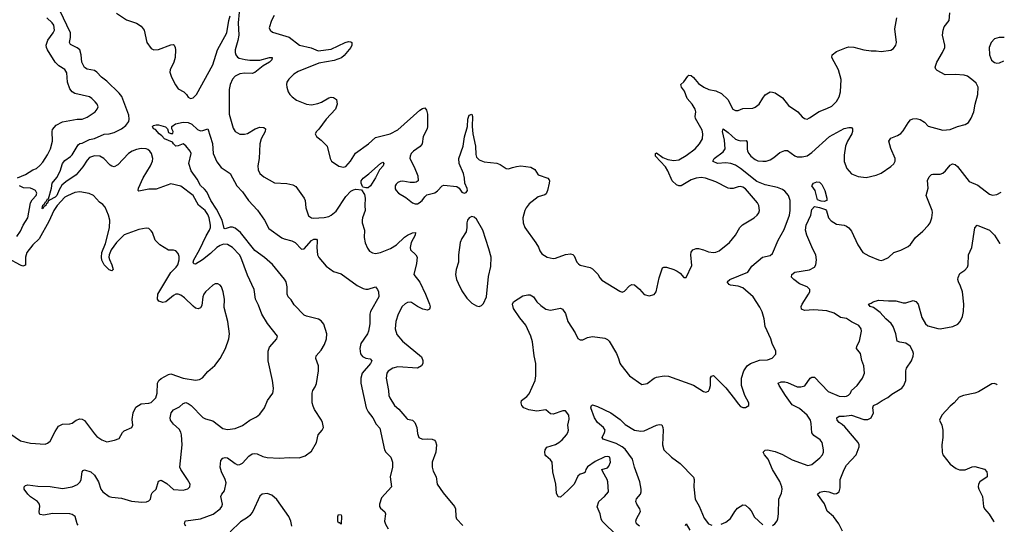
# Model space of a CAD drawing. Header units: inches. Extents: x 1839270 to 1929235, y 762242 to 910350.
# Tile 358 of 362: x 1916004 to 1923990, y 892786 to 896875. Entities that reach past the tile are written whole.
import ezdxf

# ---------------------------------------------------------------- set-up
doc = ezdxf.new("R2010")
doc.units = ezdxf.units.IN
doc.header["$MEASUREMENT"] = 0
doc.layers.add('B9819', color=7, linetype='Continuous')
doc.layers.add('B9829', color=7, linetype='Continuous')

msp = doc.modelspace()

# ---------------------------------------------------------------- linework, layer by layer
at = {"layer": 'B9819', "color": 5}
for points, elevation in [([(1915986.7, 895593.3), (1916050, 895620.1), (1916110, 895658.6), (1916139.5, 895670), (1916167.3, 895692.8), (1916190, 895720.5), (1916230, 895781.6), (1916253.3, 895830), (1916269.7, 895890), (1916266.9, 895970), (1916270, 895984.7), (1916299.3, 896020.7), (1916350, 896048.9), (1916470, 896068.8), (1916510, 896070.4), (1916550, 896085.7), (1916615.1, 896130), (1916632.3, 896150), (1916639.5, 896170), (1916632, 896190), (1916615.1, 896210), (1916590, 896236.2), (1916570, 896249.6), (1916450, 896277.2), (1916430, 896291), (1916410, 896314.7), (1916390, 896369.2), (1916385.1, 896445.1), (1916379.1, 896459.1), (1916370, 896471.1), (1916320.5, 896500.5), (1916290, 896532.1), (1916228.6, 896630), (1916221.4, 896650), (1916217.8, 896670), (1916230.6, 896710), (1916276.1, 896770), (1916286.2, 896790), (1916279.1, 896830), (1916267, 896850), (1916224.6, 896890)], 680), ([(1916478, 892778), (1916470, 892789), (1916452.3, 892850), (1916430, 892865.6), (1916409.7, 892869.7), (1916270, 892873.7), (1916198.7, 892858.7), (1916170, 892865.1), (1916163.7, 892870), (1916160.7, 892890), (1916167.6, 892930), (1916164.5, 892950), (1916147, 892970), (1916090, 893008.4), (1916068.3, 893030), (1916040.9, 893070), (1916039, 893090), (1916050, 893101), (1916070, 893105.5), (1916150, 893094.9), (1916250, 893093.4), (1916350, 893075.6), (1916430, 893088.9), (1916471.8, 893108.2), (1916494, 893130), (1916502.4, 893150), (1916509.7, 893210.3), (1916517.6, 893222.4), (1916530, 893228.4), (1916581.6, 893210), (1916610, 893184.2), (1916641.8, 893130), (1916661.7, 893070), (1916678.7, 893050), (1916730, 893012.3), (1916750, 893005), (1916830, 892997.5), (1916910, 892973.7), (1916995, 892965), (1917031.7, 892968.3), (1917050, 892975.8), (1917064.2, 892990), (1917072.3, 893030), (1917079, 893041), (1917109.8, 893070.2), (1917130, 893135.5), (1917150, 893143.1), (1917195.8, 893115.8), (1917250, 893068.5), (1917330, 893061.6), (1917367.2, 893072.8), (1917382.7, 893090), (1917386, 893110), (1917364.5, 893150), (1917309.5, 893230), (1917302.7, 893250), (1917321.6, 893430), (1917315.8, 893510), (1917310, 893532.7), (1917296.9, 893556.9), (1917250, 893596.9), (1917226.9, 893630), (1917224.4, 893650), (1917232.4, 893690), (1917250, 893713.1), (1917300.9, 893739.1), (1917330, 893766), (1917350, 893772), (1917370, 893765.7), (1917395.3, 893750), (1917490.2, 893650.2), (1917510, 893639.6), (1917570, 893624.9), (1917650, 893563.1), (1917690, 893553.7), (1917750, 893562.6), (1917810, 893585.7), (1917870, 893630.6), (1917923.9, 893656.1), (1917950, 893678.8), (1917989.2, 893730), (1918013.2, 893790), (1918056, 893850), (1918058.9, 893861.1), (1918060.9, 893890), (1918055.1, 893950), (1918018, 894110), (1918019.5, 894190), (1918030, 894221), (1918089.4, 894290), (1918094.5, 894310), (1918013.2, 894413.2), (1917967.4, 894490), (1917941, 894561), (1917915.6, 894610), (1917905.1, 894690), (1917850, 894803.7), (1917796.8, 894950), (1917785.3, 894970), (1917729.8, 895030), (1917690, 895054.9), (1917655.8, 895055.9), (1917630, 895046.7), (1917601.9, 895030), (1917550, 894979.6), (1917487.5, 894930), (1917430, 894893.8), (1917416.6, 894896.6), (1917410.9, 894910), (1917416.3, 894930), (1917463.1, 895010), (1917515.8, 895124.3), (1917543.4, 895170), (1917551.2, 895190), (1917552, 895210), (1917540.2, 895270), (1917530, 895296), (1917507.6, 895330), (1917453.3, 895373.3), (1917410.9, 895450), (1917310, 895526), (1917230, 895544), (1917110, 895502.2), (1917050, 895503.1), (1916970, 895486.6), (1916963.7, 895490), (1916966.4, 895510), (1917005.2, 895594.8), (1917063.4, 895690), (1917081.2, 895730), (1917082.4, 895750), (1917072.3, 895790), (1917058.7, 895810), (1917043.1, 895823.1), (1917029.7, 895829.7), (1916990, 895831.9), (1916950, 895824.2), (1916914.9, 895810), (1916885.2, 895790), (1916799.6, 895700.4), (1916770, 895683.5), (1916750, 895687.1), (1916736.2, 895696.2), (1916685.7, 895750), (1916654.2, 895770), (1916610, 895770.8), (1916570, 895757.4), (1916550, 895736.8), (1916516.4, 895683.6), (1916461.2, 895618.8), (1916377.7, 895562.3), (1916345.7, 895534.3), (1916323.1, 895496.9), (1916305.1, 895450), (1916290, 895436.6), (1916245.8, 895414.2), (1916235.5, 895404.5), (1916230, 895388.4), (1916219.5, 895380.5), (1916216.2, 895370), (1916200.2, 895359.8), (1916190, 895343.5), (1916186, 895346), (1916190, 895372.3), (1916201.1, 895378.9), (1916210, 895396.9), (1916219.3, 895400.7), (1916230, 895422.4), (1916236.1, 895423.9), (1916261.5, 895510), (1916268.2, 895550), (1916304.7, 895595.3), (1916331.1, 895648.9), (1916351.6, 895710), (1916370, 895735.3), (1916414.5, 895765.5), (1916430, 895781.5), (1916478, 895862), (1916490, 895872.8), (1916510, 895875), (1916570, 895904.6), (1916610, 895912.9), (1916690, 895946.4), (1916730, 895950.9), (1916770, 895962.2), (1916829, 895991), (1916863.2, 896016.8), (1916888.4, 896050), (1916892.6, 896070), (1916890, 896102), (1916832.1, 896252.1), (1916810, 896281.1), (1916710, 896377.2), (1916667.5, 896410), (1916629.8, 896450), (1916610, 896463.4), (1916550, 896473.3), (1916529, 896489), (1916506.9, 896530), (1916501.7, 896590), (1916490.6, 896630), (1916470, 896646.5), (1916414.3, 896674.3), (1916408.4, 896690), (1916416, 896730), (1916414.9, 896770), (1916328.4, 896950)], 660), ([(1916790, 896928.9), (1916870, 896874.6), (1916950, 896846.5), (1916990, 896823.1), (1917013.6, 896790), (1917035.3, 896690), (1917070, 896640.7), (1917090.4, 896630.4), (1917130, 896633.4), (1917230, 896671.6), (1917250, 896674), (1917256.3, 896670), (1917264.9, 896650), (1917267.2, 896630), (1917265.8, 896570), (1917254.3, 896530), (1917223.1, 896470), (1917221.1, 896450), (1917234.6, 896410), (1917266.4, 896346.4), (1917290, 896315.3), (1917334, 896290), (1917356.3, 896270), (1917370, 896246.8), (1917390, 896237.3), (1917410, 896242), (1917436.3, 896270), (1917571, 896510), (1917608.2, 896630), (1917683.9, 896770), (1917698.7, 896870), (1917710, 896906.9)], 660), ([(1917784.8, 896935.2), (1917775.5, 896850), (1917781.2, 896750), (1917773.9, 896706.1), (1917752.5, 896630), (1917750.2, 896610), (1917756.1, 896590), (1917771, 896571), (1917784.7, 896564.7), (1917831.8, 896551.8), (1917870, 896547.4), (1917952, 896548), (1918028.6, 896568.6), (1918051.3, 896570), (1918048.9, 896550), (1918030, 896532.4), (1917977.7, 896502.3), (1917910, 896446.4), (1917890, 896439.3), (1917830, 896441), (1917790, 896437.1), (1917750, 896418.8), (1917730, 896394.3), (1917710.3, 896350.3), (1917703.2, 896310), (1917703.2, 896110), (1917735.9, 895995.9), (1917750.2, 895970.2), (1917788.4, 895948.4), (1917827.1, 895947.1), (1917850, 895954), (1917913, 895990), (1917950, 896005.2), (1917982.5, 896002.5), (1917997.6, 895990), (1917995.2, 895970), (1917961.2, 895910), (1917951.3, 895870), (1917944.9, 895750), (1917934.7, 895690), (1917937.8, 895657.8), (1917950.3, 895630), (1917983.1, 895603.1), (1918070, 895554), (1918170, 895549), (1918218, 895538), (1918244.4, 895524.4), (1918310.4, 895430), (1918318.4, 895410), (1918324.2, 895350), (1918347.2, 895287.2), (1918370, 895270.4), (1918386.5, 895266.5), (1918471.8, 895271.8), (1918510, 895279.7), (1918530, 895290.2), (1918570, 895323.5), (1918650, 895441.5), (1918690, 895484.6), (1918710, 895496.8), (1918730, 895501.6), (1918776, 895496), (1918799.3, 895459.3), (1918804.8, 895430), (1918802, 895370), (1918807, 895330), (1918784.6, 895270), (1918781.7, 895250), (1918782.6, 895230), (1918799.5, 895170), (1918798.4, 895110), (1918806.6, 895066.6), (1918823.6, 895023.6), (1918840.5, 895000.5), (1918864.8, 894984.8), (1918890, 894981.7), (1918929, 894989), (1919010, 895021.1), (1919059.8, 895050), (1919126, 895114), (1919149.8, 895130), (1919190, 895147.4), (1919212.7, 895150), (1919212.6, 895130), (1919179, 895070), (1919170.2, 895030), (1919174, 895010), (1919217.6, 894970), (1919227, 894950), (1919221.3, 894898.7), (1919201, 894810), (1919250, 894747.3), (1919295.6, 894650), (1919328.4, 894570), (1919332.1, 894547.9), (1919326.8, 894530), (1919310, 894520.7), (1919273.2, 894530), (1919230, 894549.8), (1919182.3, 894582.3), (1919170, 894585.8), (1919150, 894583.1), (1919130, 894572.8), (1919105.8, 894550), (1919072.7, 894490), (1919055.6, 894430), (1919050.3, 894370), (1919063.8, 894323.8), (1919108, 894270), (1919262.4, 894142.4), (1919274, 894114), (1919273.7, 894090), (1919261.3, 894070), (1919230, 894052.4), (1919070, 894061.8), (1919030.4, 894050), (1918992.7, 894027.3), (1918980.2, 894010), (1918974.9, 893970), (1918995.2, 893870), (1918998.3, 893830), (1919006, 893810), (1919043.7, 893750), (1919078.5, 893718.5), (1919144, 893643.9), (1919150, 893638.2), (1919190, 893630.2), (1919208.8, 893610), (1919224.9, 893570), (1919230, 893522), (1919242, 893490), (1919270, 893474.9), (1919310, 893479.3), (1919350, 893477), (1919368.8, 893468.8), (1919377.1, 893457.1), (1919384.6, 893430), (1919379, 893370), (1919350.3, 893290), (1919348.2, 893250), (1919357.3, 893217.3), (1919380.3, 893170), (1919390.2, 893110.2), (1919439.6, 893039.6), (1919530.4, 892930), (1919539.5, 892910), (1919540.9, 892850), (1919547.6, 892830), (1919596.7, 892776.7)], 660), ([(1918068.8, 896910), (1918046.4, 896870), (1918027.3, 896810), (1918034.8, 896790), (1918055.3, 896775.3), (1918190, 896733.4), (1918274, 896670), (1918367.6, 896647.6), (1918423.8, 896623.8), (1918530, 896635.7), (1918642.6, 896690), (1918670, 896698.6), (1918690, 896696.5), (1918697.4, 896690), (1918697.8, 896670), (1918688.2, 896650), (1918634.3, 896585.7), (1918612.5, 896567.5), (1918554.1, 896545.9), (1918430, 896523.2), (1918263.3, 896456.7), (1918227.2, 896432.8), (1918186.8, 896393.2), (1918171.6, 896370), (1918167.6, 896350), (1918169.1, 896329.1), (1918182, 896290), (1918194, 896270), (1918214, 896250), (1918250, 896223.2), (1918330, 896190.2), (1918370, 896185.2), (1918422.6, 896197.4), (1918452, 896208), (1918510, 896242), (1918530, 896248.4), (1918550, 896245.5), (1918574, 896230), (1918578.7, 896190), (1918565.7, 896150), (1918490.3, 896070), (1918430, 895989), (1918411, 895970), (1918401, 895950), (1918411.3, 895930), (1918450, 895898.8), (1918496.3, 895850), (1918522.4, 895750), (1918533, 895730), (1918591.6, 895688.4), (1918630, 895680.3), (1918650, 895686.7), (1918686.3, 895730), (1918727.2, 895792.8), (1918833.3, 895870), (1918890, 895920.4), (1919009.3, 895950), (1919070, 895982), (1919250, 896143.1), (1919270, 896156.4), (1919290, 896160.5), (1919302.6, 896142.6), (1919310.2, 896110.2), (1919312.2, 896010), (1919308.8, 895991.2), (1919275.5, 895930), (1919268.4, 895870), (1919252.4, 895847.6), (1919198, 895810), (1919179.3, 895790), (1919170.4, 895770), (1919168.5, 895751.5), (1919203.4, 895683.4), (1919233, 895610), (1919236, 895570), (1919220.7, 895559.3), (1919204.9, 895555.1), (1919170, 895555.6), (1919110, 895567.8), (1919090, 895563.6), (1919070, 895555.6), (1919056.7, 895543.3), (1919048.9, 895530), (1919050, 895506), (1919058, 895490), (1919077.3, 895470), (1919134.9, 895434.9), (1919190, 895390.7), (1919210, 895383), (1919230, 895383), (1919244, 895390), (1919269.2, 895410), (1919290, 895441), (1919305.1, 895454.9), (1919370, 895473.1), (1919392, 895488), (1919429.8, 895530.2), (1919444.4, 895535.6), (1919550, 895523.8), (1919567.7, 895510), (1919590, 895477.3), (1919610, 895470.8), (1919625.2, 895474.8), (1919636, 895490), (1919632.5, 895507.5), (1919614.3, 895550), (1919611.7, 895590), (1919602, 895630), (1919569, 895710), (1919565.4, 895750), (1919601.7, 895850), (1919612.6, 895927.4), (1919635.1, 896010), (1919637.6, 896070), (1919650, 896101.6), (1919670, 896111.1), (1919676.1, 896090), (1919673.9, 896010), (1919678.9, 895950), (1919699.8, 895850), (1919702.4, 895782.4), (1919710, 895760.3), (1919730, 895739.6), (1919770, 895723.2), (1919873.2, 895713.2), (1919901.8, 895701.8), (1919950, 895670.8), (1919967.1, 895667.1), (1920000, 895676.8)], 680), ([(1917352.3, 892770), (1917341.2, 892790), (1917345.2, 892810), (1917350, 892814), (1917468.8, 892831.2), (1917571.7, 892868.3), (1917629.6, 892910), (1917643, 892930), (1917648.2, 892950), (1917635.6, 893010), (1917642, 893030), (1917663.8, 893056.2), (1917677.3, 893122.8), (1917670.9, 893150), (1917639.8, 893210), (1917629.8, 893250), (1917636.1, 893303.9), (1917650, 893323), (1917670, 893328.4), (1917690, 893323.7), (1917750, 893277.4), (1917770, 893268.9), (1917790, 893271.6), (1917810, 893281.7), (1917861.7, 893338.3), (1917890, 893356.9), (1917910, 893360.3), (1917930, 893356), (1917974.8, 893334.8), (1918010, 893327.5), (1918110, 893321), (1918190, 893326.5), (1918270, 893323.6), (1918318.6, 893341.4), (1918370, 893378.8), (1918410.9, 893449.1), (1918425.6, 893510), (1918458, 893550), (1918467, 893570), (1918460.5, 893610), (1918451.3, 893630), (1918395.2, 893715.2), (1918382.8, 893742.8), (1918376.1, 893770), (1918376.3, 893850), (1918380.7, 893870), (1918400.3, 893899.7), (1918410, 893926.8), (1918427.9, 894030), (1918426.4, 894070), (1918406, 894130), (1918409.5, 894150), (1918450, 894196.3), (1918476.4, 894243.6), (1918491.6, 894290), (1918494.6, 894330), (1918470, 894406.6), (1918450, 894435.1), (1918428.5, 894448.5), (1918330, 894472.2), (1918310, 894481.7), (1918230, 894565.1), (1918205.2, 894605.2), (1918182.4, 894630), (1918172.6, 894650), (1918173.6, 894710), (1918164.1, 894750), (1918151.6, 894771.6), (1918052.8, 894892.8), (1917989, 894949), (1917910, 895005.3), (1917795.3, 895150), (1917750, 895186.1), (1917730, 895194.7), (1917710, 895194), (1917670, 895179.3), (1917662.2, 895182.2), (1917646.2, 895250), (1917601, 895341), (1917553.9, 895410), (1917520.3, 895480.3), (1917503, 895503), (1917470, 895530.9), (1917443, 895583), (1917394.2, 895650), (1917376.1, 895710), (1917393.6, 895790), (1917385.1, 895810), (1917350, 895854), (1917330, 895869.4), (1917290, 895852.8), (1917270, 895851.3), (1917250, 895869.6), (1917242.8, 895882.8), (1917178.4, 895910), (1917155.5, 895935.5), (1917134.5, 895950), (1917104.5, 895984.5), (1917088.7, 895990), (1917082, 896010), (1917090, 896018), (1917110, 896024.7), (1917130, 896024.7), (1917186, 896006), (1917202, 895990), (1917210, 895962), (1917230, 895952), (1917246, 895954), (1917248, 895970), (1917238, 895990), (1917238, 896010), (1917268, 896032), (1917330, 896043.7), (1917370, 896041.3), (1917399.5, 896030), (1917445.4, 895985.4), (1917470, 895974.4), (1917490, 895976.3), (1917530, 895991.3), (1917568.2, 895871.8), (1917574, 895790), (1917603.8, 895723.8), (1917636.5, 895676.5), (1917710.4, 895630), (1917764.9, 895530), (1917810, 895481.1), (1917859, 895410), (1917931.6, 895331.6), (1917987.9, 895250), (1918024.1, 895184.1), (1918130, 895108.5), (1918150, 895099), (1918210, 895083.2), (1918237.4, 895070), (1918290, 895015.6), (1918310, 895019), (1918370, 895084.7), (1918390, 895096.1), (1918410, 895096.4), (1918416.4, 895090), (1918417.4, 895077.4), (1918414.3, 895030), (1918418.9, 894970), (1918429.1, 894949.1), (1918490, 894877.1), (1918550, 894835.5), (1918610, 894817.1), (1918742, 894722), (1918790, 894697.4), (1918810, 894690.3), (1918830, 894690.3), (1918890, 894710.4), (1918905.5, 894690), (1918914.4, 894670), (1918916, 894630), (1918849.1, 894510), (1918843.9, 894490), (1918843.2, 894410), (1918832.9, 894350), (1918825.4, 894330), (1918771.8, 894250), (1918763.7, 894210), (1918768.5, 894168.5), (1918784.8, 894144.8), (1918810, 894132.4), (1918845.7, 894125.7), (1918860.4, 894110), (1918850.2, 894090), (1918780.9, 894010), (1918769.6, 893970.4), (1918770.2, 893930), (1918813.4, 893730), (1918830, 893697.6), (1918868.8, 893650), (1918896.2, 893596.2), (1918924.2, 893564.2), (1918962.6, 893390), (1918974, 893370), (1919012.7, 893330), (1919028.4, 893290), (1919027.8, 893250), (1919008.9, 893170), (1919018, 893090), (1918939.2, 893000.8), (1918922.6, 892950), (1918923.1, 892930), (1918930, 892917.3), (1918966.4, 892886.4), (1918970.3, 892870), (1918962, 892810), (1918970, 892786), (1918993.4, 892750)], 640), ([(1915980.9, 895119.1), (1916010, 895162.3), (1916031.3, 895210), (1916069.2, 895270), (1916089.9, 895390.1), (1916105.2, 895414.8), (1916136.4, 895450), (1916142.7, 895470), (1916132.4, 895490), (1916110, 895503.1), (1916090, 895508.9), (1916033.6, 895513.6), (1916003.1, 895530)], 680), ([(1915922.4, 893522.4), (1916010, 893463.7), (1916090, 893442.6), (1916210, 893435.5), (1916230, 893443), (1916250, 893459.1), (1916290, 893538.8), (1916319.5, 893580.5), (1916350, 893596.3), (1916410, 893599.3), (1916430, 893606), (1916461.2, 893630), (1916490, 893640.3), (1916510, 893638), (1916530, 893626.7), (1916610, 893519.3), (1916630, 893498), (1916671, 893470), (1916710, 893454.9), (1916773, 893467), (1916810, 893482), (1916837, 893530), (1916850, 893543), (1916913.2, 893570), (1916922, 893590), (1916916.1, 893636.1), (1916923.5, 893690), (1916944.8, 893735.3), (1916990, 893761.6), (1917050, 893767), (1917070, 893773.7), (1917108.2, 893810), (1917119.2, 893850), (1917122.4, 893930), (1917131.2, 893950), (1917151.4, 893968.6), (1917210, 894000.7), (1917230, 894004.2), (1917330, 893971.5), (1917430, 893954.2), (1917461.6, 893958.4), (1917486.6, 893973.4), (1917530, 894023), (1917586.2, 894073.8), (1917629.8, 894130.2), (1917674, 894210), (1917699.1, 894290), (1917704.4, 894330), (1917691.3, 894430), (1917663.3, 894543.3), (1917665.1, 894610), (1917655.1, 894670), (1917640.9, 894710), (1917630, 894725.2), (1917610, 894734), (1917590, 894734), (1917570, 894724), (1917510, 894669.4), (1917496.4, 894650), (1917488.9, 894630), (1917482, 894558), (1917470, 894539.3), (1917450, 894531.8), (1917430, 894538), (1917410, 894553), (1917341.1, 894621.1), (1917310, 894643.5), (1917290, 894652), (1917270, 894650.8), (1917250, 894640.4), (1917190, 894589.8), (1917163.5, 894583.5), (1917133.1, 894593.1), (1917120.5, 894610), (1917125, 894650), (1917230, 894825.3), (1917273.5, 894870), (1917286.8, 894890), (1917297.6, 894930), (1917297, 894957), (1917290, 894981.2), (1917270, 895002.7), (1917250, 895007), (1917210, 895006.6), (1917140.5, 895050), (1917102, 895090), (1917080.4, 895150), (1917070, 895165.6), (1917050, 895182), (1917030, 895186.9), (1916970, 895173.8), (1916850, 895132.9), (1916789.3, 895070.7), (1916745.6, 895010), (1916728.2, 894970), (1916726.4, 894950), (1916730.8, 894930.8), (1916751.1, 894890), (1916761.6, 894850), (1916750, 894839.6), (1916730, 894847.1), (1916689.3, 894889.3), (1916670, 894927.3), (1916666.5, 894950), (1916670.8, 894990), (1916699.3, 895060.7), (1916731.9, 895188.1), (1916733.9, 895250), (1916724.1, 895290), (1916697, 895357), (1916677.2, 895377.2), (1916650, 895395.6), (1916601.6, 895450), (1916565.7, 895465.7), (1916490, 895479.1), (1916450, 895475.3), (1916390, 895449), (1916370, 895435.9), (1916307.3, 895370), (1916281.6, 895330), (1916239.4, 895240.6), (1916160.5, 895099.5), (1916110, 895051.6), (1916061.5, 894990), (1916050.2, 894950), (1916050, 894886), (1916030, 894878), (1916010, 894886), (1915910, 894941.1)], 680), ([(1920000, 894569.2), (1919999.8, 894570), (1920000, 894570.4)], 660), ([(1918209.7, 892770), (1918203.1, 892810), (1918187.3, 892850), (1918090, 892985.7), (1918050, 893022.7), (1918010, 893035.8), (1917970, 893029.7), (1917950, 893012.6), (1917895.8, 892890), (1917870, 892858), (1917850, 892839.7), (1917795.2, 892804.8), (1917710, 892726)], 640)]:
    msp.add_lwpolyline(points, dxfattribs=dict(at, elevation=elevation))
for points, elevation in [([(1918810, 895511.5), (1918790, 895518), (1918783.4, 895523.4), (1918772.2, 895550), (1918773.3, 895570), (1918790, 895592.4), (1918834.6, 895625.4), (1918930, 895711.3), (1918950, 895720.4), (1918958, 895710), (1918952.6, 895690), (1918921.5, 895658.5), (1918890, 895594.5), (1918850, 895527.7), (1918830, 895512.3)], 660), ([(1919670, 895281.2), (1919650, 895269.2), (1919636.3, 895250), (1919630.4, 895229.6), (1919630.4, 895190), (1919624.4, 895155.6), (1919590, 895101.2), (1919577.6, 895070), (1919563.6, 894970), (1919561.7, 894910), (1919543.6, 894850), (1919538.9, 894810), (1919547.6, 894770), (1919560.4, 894740.4), (1919590, 894678.8), (1919630, 894618.8), (1919670, 894578.8), (1919710, 894556), (1919730, 894551), (1919750, 894558), (1919765.6, 894574.4), (1919791.1, 894628.9), (1919807, 894793), (1919824.2, 894875.8), (1919827.3, 894950), (1919810, 895019.5), (1919761, 895170), (1919710, 895258), (1919690, 895276)], 680), ([(1918610, 892788), (1918598, 892798), (1918590, 892798), (1918584, 892810), (1918582.7, 892850), (1918590, 892864.7), (1918610, 892862), (1918612.8, 892852.8)], 620)]:
    msp.add_lwpolyline(points, close=True, dxfattribs=dict(at, elevation=elevation))
at = {"layer": 'B9829', "color": 5}
for points, elevation in [([(1920000, 894570.4), (1920010, 894588.4), (1920083.4, 894636.6), (1920125.4, 894645.5), (1920145.1, 894645.1), (1920170.1, 894630.1), (1920198, 894590), (1920230, 894558), (1920270, 894530.3), (1920310, 894522.3), (1920390, 894538.4), (1920406.8, 894530), (1920430, 894494.8), (1920450.3, 894430.3), (1920510, 894338), (1920530.4, 894290.4), (1920550, 894280.5), (1920570, 894280.4), (1920610, 894300.4), (1920650, 894308.5), (1920750, 894294), (1920770, 894284.9), (1920784.9, 894270), (1920844, 894170), (1920860.7, 894130), (1920870, 894092), (1920878.5, 894078.5), (1920951, 893990), (1921050, 893919.1), (1921092.7, 893927.3), (1921150, 893970.5), (1921170, 893979.5), (1921230, 893988.7), (1921266.7, 893986.7), (1921470, 893914), (1921550, 893862.8), (1921570, 893856), (1921590, 893864.7), (1921598.9, 893881.1), (1921606.6, 893910), (1921607, 893973), (1921614, 893986), (1921630, 893990.7), (1921730, 893890.6), (1921802.3, 893802.3), (1921830, 893761), (1921850, 893741), (1921870, 893731.3), (1921890, 893732), (1921918, 893750), (1921918, 893770), (1921885.2, 893830), (1921857.6, 893910), (1921856.9, 893970), (1921877.6, 894030), (1921904.5, 894070), (1921930, 894090.4), (1922004, 894116), (1922070, 894119.5), (1922107.2, 894132.8), (1922135.6, 894164.4), (1922137, 894190), (1922106, 894250), (1922097.2, 894290), (1922051.5, 894390), (1922042, 894450), (1922027, 894507), (1922006.7, 894546.7), (1921951.8, 894630), (1921870, 894702.2), (1921830, 894715.6), (1921770, 894725.3), (1921759.5, 894730), (1921741.6, 894750), (1921762.7, 894770), (1921909.4, 894830), (1921943.3, 894876.7), (1922029.5, 894950), (1922090, 894963.1), (1922110, 894980.7), (1922155.1, 895090), (1922203.8, 895176.2), (1922246.4, 895290), (1922251.9, 895328.1), (1922252.9, 895410), (1922240.3, 895450), (1922210, 895484.8), (1922190, 895499.8), (1922150, 895516.3), (1922050, 895536.3), (1921983.2, 895563.2), (1921850, 895669.9), (1921810, 895696.1), (1921770.9, 895710.9), (1921730, 895716.6), (1921664, 895710), (1921627.2, 895727.2), (1921624.7, 895730), (1921637.7, 895750), (1921710, 895804.4), (1921724.5, 895830), (1921719, 895899), (1921704, 895970), (1921709.3, 895990), (1921750, 895961.7), (1921810, 895908.4), (1921830, 895898.4), (1921850, 895895), (1921895.3, 895895.3), (1921904.2, 895884.2), (1921903.2, 895830), (1921906.5, 895810), (1921916.5, 895790), (1921933.8, 895770), (1921970, 895742.3), (1921990, 895732.9), (1922030, 895727.6), (1922059, 895730), (1922090, 895739.1), (1922121.3, 895758.7), (1922170, 895799.7), (1922210, 895814.6), (1922230, 895814.9), (1922290, 895772.4), (1922310, 895765.3), (1922350, 895763.7), (1922390, 895772.8), (1922430, 895799), (1922571.2, 895928.8), (1922690, 895993.7), (1922730, 896001.7), (1922750, 896000.5), (1922759.3, 895990), (1922758.9, 895970), (1922753.4, 895950), (1922718.4, 895890), (1922702.3, 895850), (1922690, 895778), (1922690, 895726), (1922712.7, 895670), (1922750, 895627.3), (1922803.4, 895603.4), (1922870, 895597.3), (1922950, 895615.5), (1922990, 895630.5), (1923070, 895684.4), (1923092.9, 895707.1), (1923103.5, 895730), (1923104, 895750), (1923069.6, 895830.3), (1923053.3, 895890), (1923070, 895914), (1923123.9, 895936.1), (1923150, 895952.4), (1923170, 895974.9), (1923210, 896040.3), (1923230, 896063.1), (1923247.1, 896072.9), (1923273.7, 896073.7), (1923306.6, 896066.6), (1923343.8, 896043.8), (1923372.3, 896012.3), (1923490, 895980.7), (1923550, 895986.2), (1923610, 896010.2), (1923673, 896027), (1923698.8, 896041.2), (1923722.3, 896077.7), (1923743, 896130), (1923753.5, 896190), (1923774.7, 896270), (1923777.4, 896330), (1923760.6, 896360.6), (1923741.3, 896381.3), (1923690, 896417.4), (1923665.6, 896425.6), (1923590, 896432.2), (1923510, 896427.6), (1923444.2, 896464.2), (1923434.2, 896474.2), (1923429.6, 896490), (1923441.3, 896530), (1923489.8, 896610), (1923506.4, 896650), (1923506.4, 896670), (1923489.7, 896750), (1923493, 896790), (1923501.7, 896818.3), (1923543, 896870), (1923548.9, 896930)], 660), ([(1920000, 895676.8), (1920033.4, 895686.6), (1920068.4, 895691.6), (1920150, 895681.3), (1920181.1, 895661.1), (1920210, 895618), (1920286.8, 895590), (1920298, 895578), (1920302, 895570), (1920299, 895550), (1920285.2, 895490), (1920275, 895465), (1920263.8, 895456.2), (1920210, 895439.5), (1920136.1, 895383.9), (1920110.3, 895349.7), (1920101.3, 895330), (1920084.9, 895270), (1920086.7, 895230), (1920100.9, 895190), (1920190, 895068.2), (1920211.1, 895031.1), (1920221.8, 895001.8), (1920238.4, 894978.4), (1920282.8, 894950), (1920330, 894941.3), (1920350, 894943.8), (1920430, 894973.1), (1920470, 894977.6), (1920490, 894972.7), (1920502, 894962), (1920523.1, 894910), (1920536.3, 894896.3), (1920550, 894887.4), (1920630, 894867.4), (1920650, 894857), (1920693.4, 894813.4), (1920710, 894782.8), (1920725.3, 894765.3), (1920870, 894675.5), (1920890, 894667.7), (1920910, 894675.5), (1920950, 894718), (1920970, 894730.5), (1920990, 894725.5), (1921030.2, 894690.2), (1921068.1, 894648.1), (1921110, 894638.7), (1921150, 894648.2), (1921166.6, 894670), (1921190, 894784.7), (1921216.5, 894863.5), (1921229.5, 894870.5), (1921250, 894870.4), (1921310.3, 894850.3), (1921337.3, 894837.3), (1921359.9, 894819.9), (1921390, 894786.8), (1921410, 894786), (1921456.1, 894883.9), (1921446.9, 894970), (1921449.8, 894990.2), (1921464.2, 895010), (1921490, 895020.3), (1921510, 895020.3), (1921550, 895010.3), (1921590, 894994), (1921630, 894988.5), (1921650, 894990.4), (1921677.8, 895002.2), (1921761.3, 895070), (1921810, 895128.2), (1921845.4, 895190), (1921866.8, 895213.2), (1921960.7, 895270), (1921985.6, 895290), (1921998.7, 895310), (1922004, 895330), (1921998.5, 895370), (1921988.4, 895390), (1921890, 895503.5), (1921870, 895518.5), (1921850, 895523.9), (1921830, 895521.5), (1921790, 895507.4), (1921766.7, 895506.7), (1921750, 895511), (1921650, 895562.2), (1921565.2, 895590), (1921530, 895596.1), (1921491, 895591), (1921450, 895578.7), (1921370, 895529.1), (1921350, 895529.1), (1921330, 895537.7), (1921294.8, 895570), (1921260.7, 895650), (1921241.9, 895681.9), (1921160.9, 895770), (1921160.7, 895790), (1921170, 895796), (1921219.8, 895759.8), (1921261.2, 895741.2), (1921310, 895735), (1921350, 895739.7), (1921410, 895773.8), (1921482.6, 895830), (1921518.5, 895870), (1921541.2, 895910), (1921545.7, 895950), (1921539.1, 895979), (1921485.3, 896074.7), (1921481.7, 896090), (1921488.5, 896130), (1921483.1, 896150), (1921458.4, 896190), (1921417.1, 896237.1), (1921394.9, 896294.9), (1921371.3, 896330), (1921366.6, 896350), (1921390, 896372.2), (1921421.8, 896418.2), (1921430, 896425.3), (1921450, 896422), (1921470, 896406), (1921510, 896358.6), (1921553, 896330), (1921593.4, 896310), (1921650, 896297.7), (1921697.3, 896277.3), (1921747.1, 896230), (1921788.7, 896150), (1921810, 896139.5), (1921830, 896140.3), (1921870, 896154.9), (1921950, 896159.5), (1921970, 896165.3), (1922002, 896190), (1922030, 896240.5), (1922050, 896266), (1922089.7, 896290.3), (1922110, 896288.4), (1922130, 896282.4), (1922190, 896242), (1922240.2, 896180.2), (1922314, 896130), (1922350, 896087.7), (1922370, 896073.4), (1922390, 896070.6), (1922410, 896079.1), (1922488, 896132), (1922550, 896154.6), (1922590, 896175.8), (1922628.5, 896211.5), (1922651.1, 896250), (1922662.2, 896290), (1922666.2, 896390), (1922645.7, 896470), (1922589.6, 896570), (1922592.7, 896590), (1922630, 896616.4), (1922709.7, 896650.3), (1922730, 896654.4), (1922770, 896652.2), (1922849.3, 896630.7), (1922910, 896622), (1922950, 896624), (1922990, 896617.3), (1923070, 896628), (1923090, 896640.7), (1923109.4, 896670), (1923115.1, 896690), (1923101.5, 896801.5), (1923118.2, 896890)], 680), ([(1923948.1, 896731.9), (1923910, 896720.5), (1923882.4, 896690), (1923866.7, 896650), (1923870.3, 896590), (1923886.5, 896546.5), (1923910, 896528.4), (1923930, 896524.2), (1923950, 896526.3), (1923985.9, 896541.8)], 660), ([(1923989.9, 896730.8), (1923948.1, 896731.9)], 660), ([(1922110, 892777.3), (1922129, 892790), (1922146.3, 892813.7), (1922152.3, 892830), (1922159.5, 892870), (1922160.9, 892990), (1922182, 893038), (1922187.8, 893070), (1922185.4, 893090), (1922170, 893134), (1922109, 893229), (1922073.9, 893313.9), (1922045.1, 893350), (1922035.1, 893370), (1922041, 893379), (1922050, 893387.3), (1922069.7, 893390.3), (1922130, 893376.9), (1922190, 893352.2), (1922268.3, 893308.4), (1922396.8, 893263.2), (1922430, 893270.4), (1922494.9, 893325.1), (1922514, 893350), (1922522.9, 893370), (1922523.6, 893390), (1922513.6, 893450), (1922497.6, 893470), (1922444.8, 893504.8), (1922428.1, 893528.1), (1922424, 893604), (1922417.9, 893630), (1922407.1, 893647.1), (1922389.9, 893670), (1922330, 893723.4), (1922270, 893754.5), (1922214.5, 893830), (1922164.2, 893910), (1922156, 893930), (1922179.7, 893940.3), (1922210, 893940.3), (1922230, 893936.1), (1922310, 893901.1), (1922340.8, 893899.2), (1922370.7, 893909.3), (1922415.1, 893970), (1922430, 893979.1), (1922450, 893979.7), (1922561.3, 893861.3), (1922650, 893823.7), (1922690, 893820.4), (1922710, 893823.7), (1922727, 893833), (1922742.9, 893850), (1922750.7, 893869.3), (1922796.3, 893910), (1922838.9, 893970), (1922856.3, 894010), (1922851.6, 894070), (1922834.3, 894114.3), (1922823.5, 894170), (1922789.8, 894210), (1922793, 894230), (1922814.2, 894270), (1922831.2, 894350), (1922828, 894370), (1922810, 894395.8), (1922750, 894427.7), (1922710, 894454.9), (1922661.8, 894461.8), (1922610, 894497.4), (1922550, 894515.1), (1922444, 894524), (1922370, 894517.4), (1922345.1, 894530), (1922343, 894550), (1922351.1, 894570), (1922403, 894650), (1922411.5, 894670), (1922411.6, 894690), (1922392, 894710), (1922330, 894735.1), (1922282.4, 894770), (1922263.6, 894790), (1922267.8, 894810), (1922291.9, 894828.1), (1922410, 894848.4), (1922450, 894869.5), (1922461.7, 894890), (1922466.8, 894930), (1922461.7, 894970), (1922436.6, 895016.6), (1922387.1, 895130), (1922376.3, 895170), (1922381.7, 895210), (1922419.8, 895290), (1922430, 895336.3), (1922450, 895360.7), (1922490, 895354), (1922538.3, 895338.3), (1922547, 895327), (1922563.7, 895270), (1922586.2, 895246.2), (1922630, 895219.5), (1922690.4, 895210.3), (1922710, 895203), (1922730, 895187.7), (1922750, 895162), (1922801.3, 895050), (1922843.6, 894990), (1922890, 894961.2), (1922970, 894928.4), (1922990, 894924.4), (1923011.3, 894928.7), (1923050, 894948.2), (1923094, 894990), (1923151.2, 895008.8), (1923210, 895036.3), (1923230, 895054), (1923270, 895110.8), (1923330, 895162), (1923373.4, 895206.6), (1923389.6, 895230), (1923402, 895270), (1923406.9, 895313.1), (1923404.2, 895330), (1923356.9, 895450), (1923371, 895510), (1923366.6, 895573.4), (1923379.3, 895600.7), (1923400.1, 895619.9), (1923410, 895624.9), (1923470, 895624.2), (1923490, 895631.8), (1923512.8, 895650), (1923550, 895697.1), (1923570, 895708), (1923590, 895701.6), (1923610, 895684.4), (1923704.5, 895564.5), (1923775.4, 895535.4), (1923870, 895460.5), (1923893.2, 895453.2), (1923930, 895459.3), (1923963.8, 895478.9)], 640), ([(1922678.7, 892730), (1922648, 892790), (1922604.7, 892850), (1922552.2, 892892.2), (1922530.5, 892950.5), (1922474.5, 893030), (1922494, 893046), (1922530, 893053.2), (1922566, 893050), (1922610, 893033.7), (1922630, 893034.9), (1922649.7, 893050.3), (1922657.6, 893082.4), (1922658.5, 893150), (1922689.8, 893230), (1922710, 893264.9), (1922787.1, 893350), (1922812.9, 893412.9), (1922813.1, 893430), (1922803.5, 893450), (1922695.2, 893575.2), (1922674.9, 893594.9), (1922649.7, 893610), (1922633, 893630), (1922631.8, 893650), (1922650, 893661.7), (1922690, 893662.2), (1922750, 893671), (1922850, 893635.3), (1922883.7, 893636.3), (1922909.5, 893650), (1922929.7, 893690), (1922923.8, 893730), (1922929.7, 893750), (1922959, 893761), (1922999.1, 893790), (1923045.9, 893814.1), (1923078.8, 893841.2), (1923158.7, 893890), (1923174.6, 893910), (1923192.1, 893950), (1923191.4, 894030), (1923196.8, 894050), (1923237.8, 894110), (1923251.2, 894148.8), (1923252.4, 894170), (1923247.4, 894190), (1923226.6, 894230), (1923190, 894253.9), (1923141.2, 894261.2), (1923120.5, 894270), (1923110.7, 894330), (1923088.2, 894388.2), (1923073.5, 894413.5), (1923030, 894451.3), (1922983.6, 894503.6), (1922930, 894543), (1922902, 894550), (1922888, 894570), (1922910, 894577.3), (1922925.2, 894590), (1922970, 894602.6), (1923050, 894596.1), (1923110, 894598.2), (1923170, 894580.8), (1923190, 894580.3), (1923250, 894599.3), (1923271.8, 894591.8), (1923290, 894570.8), (1923321.2, 894461.2), (1923350, 894410.5), (1923370, 894395.3), (1923450, 894371.8), (1923470, 894370.3), (1923572, 894388), (1923612.8, 894407.2), (1923631.6, 894428.4), (1923651.8, 894470), (1923659.8, 894510), (1923660.7, 894570), (1923652, 894670), (1923635.8, 894715.8), (1923617.6, 894750), (1923612.4, 894770), (1923614.7, 894785.3), (1923630, 894818), (1923670, 894846.4), (1923691.1, 894870), (1923696.9, 894890), (1923698.3, 894970), (1923726.9, 895030), (1923751.7, 895188.3), (1923770, 895210.5), (1923870, 895170.4), (1923910.4, 895130), (1923950, 895065.5), (1923955.1, 895063.6)], 620), ([(1920851.6, 892690), (1920727.6, 892810), (1920718.7, 892830), (1920711.1, 892871.1), (1920688.4, 892928.5), (1920699.8, 892970), (1920746, 893010), (1920778.7, 893050), (1920775.1, 893130), (1920769.6, 893149.6), (1920732.3, 893210), (1920726.6, 893230), (1920770, 893243.1), (1920782.9, 893257.1), (1920794.8, 893290), (1920791.1, 893330), (1920774.8, 893334.8), (1920750, 893333.2), (1920670, 893294), (1920608.1, 893251.9), (1920595.4, 893230), (1920590, 893209.2), (1920580, 893200), (1920550, 893193.3), (1920530, 893177.2), (1920499.6, 893110), (1920450, 893059.1), (1920390, 893007), (1920370, 893009.2), (1920358.6, 893038.6), (1920353.3, 893110), (1920328.5, 893210), (1920322.4, 893290), (1920308.5, 893308.5), (1920270, 893341.2), (1920264.5, 893350), (1920262.9, 893370), (1920267, 893390), (1920278, 893410), (1920350, 893433.8), (1920377, 893450), (1920402.9, 893470), (1920438, 893510), (1920449.6, 893530), (1920454.7, 893550), (1920449.5, 893590), (1920461.5, 893638.6), (1920458.3, 893670), (1920430, 893704.2), (1920410, 893705.7), (1920330, 893679.5), (1920310, 893680.9), (1920270, 893712.6), (1920198, 893702), (1920132.4, 893712.4), (1920093.2, 893730), (1920076, 893750), (1920072, 893770), (1920075.1, 893790), (1920117, 893823), (1920135.9, 893844.1), (1920183.9, 893950), (1920189.8, 893990), (1920189.8, 894090), (1920176.9, 894150), (1920163.8, 894263.8), (1920150.5, 894310.5), (1920110, 894398.9), (1920060, 894460), (1920010, 894534.5), (1920000, 894569.2)], 660), ([(1923931.1, 893916.3), (1923930, 893918.4), (1923910, 893927.6), (1923890, 893923.5), (1923781.6, 893858.4), (1923750, 893847.6), (1923658, 893830), (1923623.1, 893816.9), (1923584, 893770), (1923550, 893742.7), (1923482.8, 893670), (1923464.9, 893630), (1923482, 893590), (1923490.5, 893550), (1923490.6, 893490), (1923482, 893430), (1923484.9, 893370), (1923490.4, 893350), (1923550, 893274.4), (1923598.5, 893238.5), (1923626.1, 893226.1), (1923671.9, 893228.1), (1923730, 893251.1), (1923750, 893254), (1923830, 893233), (1923847.7, 893210), (1923852.2, 893190), (1923850.3, 893169.7), (1923790.4, 893130), (1923781.1, 893110), (1923778.9, 893090), (1923784.2, 893070), (1923813.6, 893010), (1923822, 892930), (1923828.7, 892910), (1923866.9, 892866.9), (1923902.8, 892810), (1923907.9, 892804.9)], 620), ([(1921030, 892770.8), (1921007, 892790), (1921001.2, 892810), (1921006.6, 892830), (1921038, 892890), (1921033, 892910), (1921008.3, 892948.3), (1921001.4, 892970), (1921007.2, 892992.8), (1921038.5, 893030), (1921044.8, 893050), (1921044.2, 893070), (1921032.9, 893130), (1920989.2, 893250), (1920973.8, 893313.8), (1920914, 893394), (1920890, 893414.6), (1920841.5, 893441.5), (1920734.9, 893474.9), (1920727.6, 893490), (1920748.2, 893530), (1920753, 893550), (1920739.6, 893570), (1920690, 893609.7), (1920666.3, 893650), (1920637.2, 893730), (1920642, 893750), (1920650, 893754), (1920690, 893740.7), (1920799.1, 893690), (1920874.3, 893634.3), (1920914.9, 893594.9), (1920990, 893549.1), (1921041.4, 893541.4), (1921070, 893542.4), (1921170, 893588.8), (1921190, 893595.3), (1921211.3, 893591.3), (1921221.1, 893570), (1921222.3, 893550), (1921216.4, 893430), (1921228, 893390), (1921290, 893330.4), (1921359.9, 893279.9), (1921468.2, 893168.2), (1921475.3, 893150), (1921470.3, 893090), (1921483.2, 892990), (1921513.7, 892933.7), (1921556.7, 892836.7), (1921590.3, 892790.3), (1921618.9, 892778.9)], 640), ([(1921694.1, 892785.9), (1921730, 892802.4), (1921770, 892833), (1921803.1, 892890), (1921824.5, 892915.5), (1921870, 892944.2), (1921890, 892942.3), (1921917, 892917), (1921935.3, 892895.3), (1921964.7, 892844.7), (1922030, 892782)], 640), ([(1921403.2, 892776.8), (1921408.7, 892790), (1921437.8, 892737.8)], 620)]:
    msp.add_lwpolyline(points, dxfattribs=dict(at, elevation=elevation))
at = {"layer": 'B9829', "color": 5, "elevation": 640}
msp.add_lwpolyline([(1922530, 895402.9), (1922505.4, 895405.4), (1922475.5, 895415.5), (1922456.3, 895490), (1922429.3, 895530), (1922441.2, 895550), (1922470, 895560.4), (1922490, 895559.3), (1922510, 895539.1), (1922534.7, 895490), (1922550.2, 895430), (1922550, 895409.3)], close=True, dxfattribs=at)

doc.saveas('drawing.dxf')
